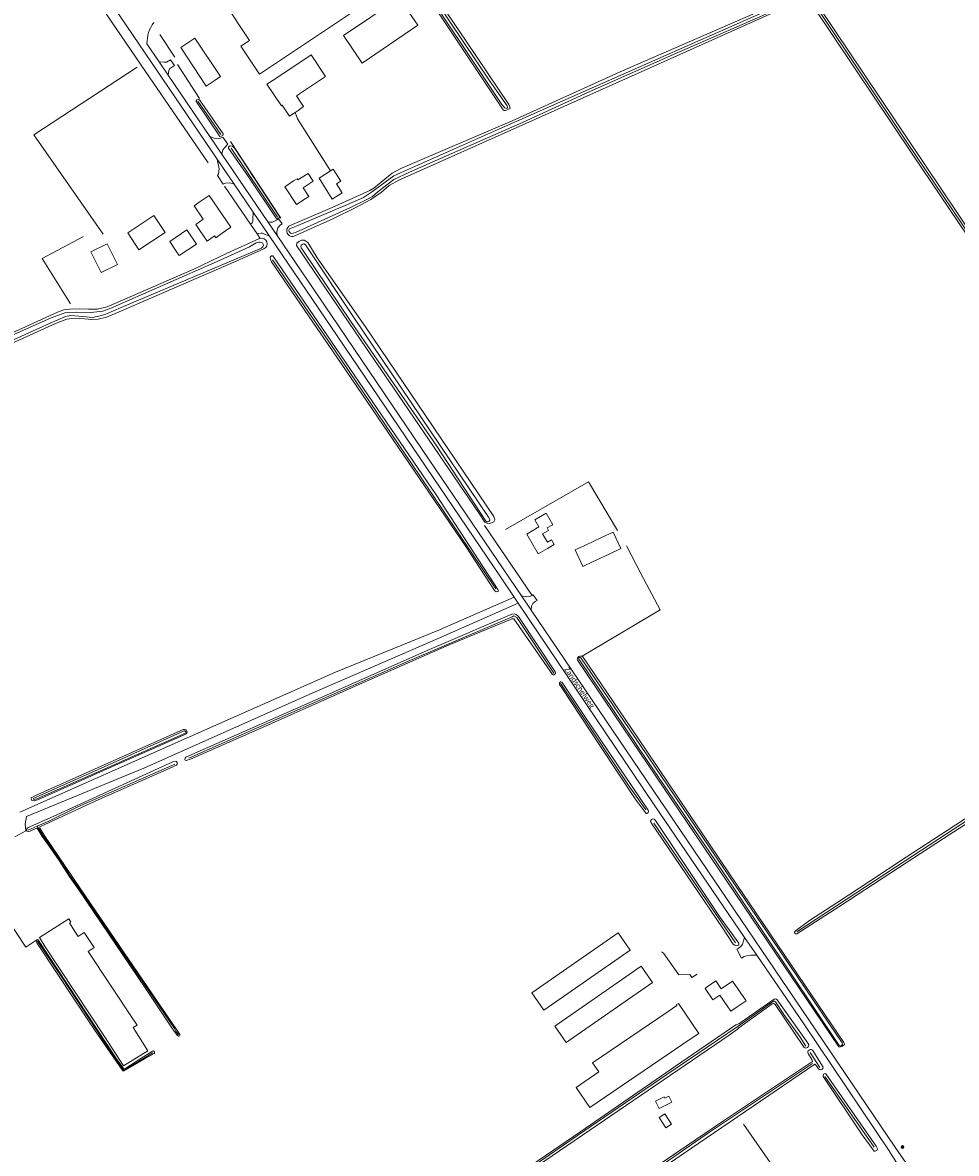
# Model space of a CAD drawing. Extents: x 177628 to 188968, y 384226 to 390673.
# Tile 368 of 393: x 185808 to 186249, y 388296 to 388829. Entities that reach past the tile are written whole.
import ezdxf

# ---------------------------------------------------------------- set-up
doc = ezdxf.new("R2010")
doc.units = 0
for name, color, linetype, lineweight in [('2901', 253, 'Continuous', 13), ('B-BP-BOOM-GD', 253, 'Continuous', 13), ('B-VH-OVRG-GD', 8, 'Continuous', 13), ('B01_D', 14, 'Continuous', 9), ('B01_F', 14, 'Continuous', 9), ('B01_T', 14, 'Continuous', 9), ('B02_F', 14, 'Continuous', 9), ('B02_T', 14, 'Continuous', 9), ('B11_F', 14, 'Continuous', 9), ('B11_S', 14, 'Continuous', 9), ('B14_F', 14, 'Continuous', 9), ('T02_F', 253, 'RASTER', 9), ('T03_F', 253, 'Continuous', 9), ('T03_T', 253, 'Continuous', 9), ('T04_F', 253, 'HAAG', 9), ('T04_T', 253, 'HAAG', 9), ('T07_F', 253, 'Continuous', 9), ('T09_F', 253, 'Continuous', 9), ('T09_T', 253, 'Continuous', 9), ('T22_F', 253, 'Continuous', 9), ('V00_F', 8, 'Continuous', 9), ('V00_T', 8, 'Continuous', 9), ('V06_F', 8, 'Continuous', 9), ('V06_T', 8, 'Continuous', 9), ('W01_F', 253, 'Continuous', 9), ('Z06', 7, 'Continuous', 9)]:
    doc.layers.add(name, color=color, linetype=linetype, lineweight=lineweight)
doc.styles.add('Legend', font='calibri.ttf')
doc.linetypes.add('HAAG', pattern='A,4,-1,[5,TOPOCAD.SHX,S=0.35,R=0,X=-0.35,Y=-0.35],-1', length=6)
doc.linetypes.add('RASTER', pattern='A,4,-1,[4,TOPOCAD.SHX,S=0.5,R=0,X=-0.5,Y=0],-1', length=6)

# ---------------------------------------------------------------- blocks, each defined once
blk = doc.blocks.new('2901_2901', base_point=(177628.113717, 385871.174588))
at = {"layer": '2901'}
for radius in [0.675, 0.45, 0.225]:
    blk.add_circle((177628.113717, 385871.174588), radius, dxfattribs=at)

msp = doc.modelspace()

# ---------------------------------------------------------------- linework, layer by layer
at = {"layer": 'B-VH-OVRG-GD', "flags": 128}
for points in [[(186219.492, 388298.84), (186231.615, 388281.315), (186247.584, 388257.662), (186251.329, 388252.067), (186251.61, 388251.647)], [(186248.544, 388249.565), (186248.224, 388250.028), (186240.03, 388261.869), (186227.883, 388279.744), (186217.076, 388296.334)]]:
    msp.add_lwpolyline(points, dxfattribs=at)
at = {"layer": 'B01_D', "linetype": 'Continuous'}
for points in [[(185927.697, 388802.564), (185923.533, 388799.796), (185930.306, 388789.607), (185930.671, 388789.856), (185934.094, 388784.705), (185936.79, 388786.497)], [(185936.79, 388786.497), (185938.258, 388787.472)], [(186131.036, 388374.179), (186135.162, 388377.003), (186137.705, 388373.289), (186142.971, 388376.894), (186149.362, 388367.56), (186145.236, 388364.735)]]:
    msp.add_lwpolyline(points, dxfattribs=at)
at = {"layer": 'B01_F', "linetype": 'Continuous'}
for points in [[(185882.869, 388817.122), (185889.567, 388821.57)], [(185937.71, 388755.258), (185936.084, 388754.188)], [(185943.224, 388746.883), (185941.594, 388745.809)]]:
    msp.add_lwpolyline(points, dxfattribs=at)
at = {"layer": 'B01_T', "linetype": 'Continuous'}
for points in [[(185889.567, 388821.57), (185901.642, 388803.386), (185899.089, 388801.692)], [(185882.869, 388817.122), (185894.939, 388798.939), (185899.089, 388801.692)], [(185939.204, 388791.667), (185937.444, 388794.326), (185951.144, 388803.395), (185944.388, 388813.602), (185927.697, 388802.564)], [(185938.258, 388787.472), (185940.806, 388789.247), (185939.204, 388791.667)], [(185936.084, 388754.188), (185931.909, 388751.439), (185937.424, 388743.062), (185941.594, 388745.809)], [(185902.354, 388729.503), (185906.482, 388732.34), (185896.221, 388747.274), (185892.102, 388744.444)], [(185891.908, 388730.795), (185889.932, 388733.711), (185893.459, 388736.101), (185889.172, 388742.429), (185892.102, 388744.444)], [(185902.354, 388729.503), (185899.353, 388727.439), (185898.804, 388728.249)], [(186048.867, 388589.322), (186045.957, 388587.599), (186051.409, 388578.404), (186055.701, 388580.948)], [(186055.701, 388580.948), (186058.887, 388582.829), (186057.612, 388584.98), (186055.753, 388583.878), (186053.383, 388587.877)], [(186145.236, 388364.735), (186142.266, 388362.701), (186137.011, 388370.374), (186133.724, 388368.123), (186130.046, 388373.501), (186131.036, 388374.179)]]:
    msp.add_lwpolyline(points, dxfattribs=at)
at = {"layer": 'B02_F', "linetype": 'Continuous'}
for points in [[(185953.488, 388758.97), (185948.073, 388755.529), (185954.332, 388745.682), (185958.954, 388748.619)], [(185954.783, 388759.793), (185953.488, 388758.97)]]:
    msp.add_lwpolyline(points, dxfattribs=at)
at = {"layer": 'B02_T', "linetype": 'Continuous'}
for points in [[(185943.297, 388864.608), (185963.837, 388833.818), (185919.985, 388804.602), (185911.244, 388817.67), (185915.357, 388820.411), (185903.496, 388838.144), (185943.297, 388864.608)], [(185881.093, 388720.574), (185882.109, 388719.049), (185890.253, 388724.464), (185885.805, 388731.138), (185877.667, 388725.714), (185880.148, 388721.992)], [(186081.181, 388586.059), (186073.294, 388582.341)], [(186073.294, 388582.341), (186068.774, 388580.211), (186072.422, 388572.47), (186076.941, 388574.601)], [(186076.941, 388574.601), (186084.804, 388578.306)], [(185832.997, 388400.342), (185830.448, 388404.404), (185831.055, 388404.785), (185830.13, 388406.259), (185816.282, 388397.567), (185819.047, 388393.162)], [(185834.56, 388397.99), (185832.997, 388400.342)], [(185819.047, 388393.162), (185846.876, 388350.772)], [(185860.33, 388359.178), (185839.248, 388390.93)], [(186122.953, 388349.488), (186127.089, 388352.298), (186117.486, 388366.435), (186116.477, 388365.749), (186116.73, 388365.377), (186112.594, 388362.567)]]:
    msp.add_lwpolyline(points, dxfattribs=at)
at = {"layer": 'B11_F', "linetype": 'Continuous'}
msp.add_lwpolyline([(186048.867, 388589.322), (186051.737, 388591.119), (186049.739, 388594.433), (186055.124, 388597.494), (186058.344, 388592.03), (186055.563, 388590.61), (186056.211, 388589.371), (186053.383, 388587.877)], dxfattribs=at)
at = {"layer": 'B11_S', "linetype": 'Continuous'}
for points in [[(185943.224, 388746.883), (185940.536, 388750.966), (185945.3, 388754.102), (185942.875, 388757.785), (185938.111, 388754.649), (185937.71, 388755.258)], [(185891.908, 388730.795), (185895.26, 388725.848), (185898.804, 388728.249)]]:
    msp.add_lwpolyline(points, dxfattribs=at)
at = {"layer": 'B14_F', "linetype": 'Continuous'}
for points in [[(185959.593, 388822.699), (185968.41, 388809.764), (185994.637, 388827.641), (185985.82, 388840.576), (185959.593, 388822.699)], [(185958.954, 388748.619), (185956.293, 388752.806), (185958.381, 388754.133), (185954.783, 388759.793)], [(185857.881, 388729.764), (185863.198, 388721.755), (185875.519, 388729.934), (185870.202, 388737.943), (185857.881, 388729.764)], [(185845.434, 388710.968), (185853.089, 388714.769), (185848.228, 388724.557), (185840.518, 388720.728), (185845.434, 388710.968)], [(185880.148, 388721.992), (185881.093, 388720.574)], [(186086.716, 388588.621), (186081.181, 388586.059)], [(186084.804, 388578.306), (186090.347, 388580.918), (186086.716, 388588.621)], [(185839.248, 388390.93), (185842.025, 388392.774), (185837.338, 388399.834), (185834.56, 388397.99)], [(186048.37, 388371.348), (186054.023, 388363.222), (186094.794, 388391.584), (186089.141, 388399.71), (186048.37, 388371.348)], [(186059.198, 388355.668), (186064.587, 388347.937), (186105.299, 388376.317), (186099.91, 388384.048), (186059.198, 388355.668)], [(186112.594, 388362.567), (186077.008, 388338.39), (186079.922, 388334.101), (186069.243, 388326.846), (186075.68, 388317.371), (186122.953, 388349.488)], [(185846.876, 388350.772), (185855.974, 388336.913), (185867.346, 388344.019), (185860.487, 388354.997), (185862.338, 388356.153), (185860.33, 388359.178)], [(186110.795, 388322.36), (186106.724, 388320.347)], [(186114.38, 388319.914), (186108.472, 388316.909), (186106.724, 388320.347)], [(186110.795, 388322.36), (186111.13, 388321.701), (186112.99, 388322.647), (186114.38, 388319.914)], [(186108.426, 388312.685), (186111.154, 388314.372), (186114.217, 388309.417), (186111.489, 388307.73), (186108.426, 388312.685)]]:
    msp.add_lwpolyline(points, dxfattribs=at)
at = {"layer": 'T02_F', "linetype": 'RASTER'}
for points in [[(185862.275, 388807.833), (185813.61, 388775.871), (185846.331, 388729.104)], [(185830.988, 388696.323), (185817.49, 388717.673), (185837.062, 388727.995)]]:
    msp.add_lwpolyline(points, dxfattribs=at)
at = {"layer": 'T03_F', "linetype": 'Continuous'}
for points in [[(185953.488, 388758.97), (185937.879, 388783.459), (185936.79, 388786.497)], [(186035.945, 388589.865), (186075.045, 388612.329), (186088.759, 388589.444)], [(186093.074, 388582.102), (186099.706, 388569.159), (186108.877, 388551.982), (186072.166, 388530.211)], [(185800.109, 388407.687), (185809.926, 388392.912), (185815.074, 388396.316)]]:
    msp.add_lwpolyline(points, dxfattribs=at)
at = {"layer": 'T03_T', "linetype": 'Continuous'}
msp.add_lwpolyline([(186026.116, 388591.732), (186048.495, 388558.763)], dxfattribs=at)
at = {"layer": 'T04_F', "linetype": 'HAAG'}
for points in [[(185891.781, 388793.014), (185881.348, 388809.032)], [(186126.276, 388380.27), (186123.746, 388378.682), (186122.817, 388380.105), (186117.629, 388379.893), (186110.45, 388390.068), (186109.441, 388390.704)], [(186148.221, 388309.471), (186178.251, 388266.097)]]:
    msp.add_lwpolyline(points, dxfattribs=at)
at = {"layer": 'T04_T', "linetype": 'HAAG'}
for points in [[(185880.136, 388812.621), (185873.001, 388823.212)], [(185930.132, 388736.666), (185906.378, 388772.839)], [(185903.567, 388751.729), (185915.756, 388733.817)], [(185918.869, 388729.242), (185920.315, 388727.117)]]:
    msp.add_lwpolyline(points, dxfattribs=at)
at = {"layer": 'T07_F', "linetype": 'Continuous'}
for points in [[(185895.758, 388762.74), (185864.207, 388808.721), (185840.274, 388843.987)], [(186298.498, 388663.664), (186225.085, 388772.445), (186182.344, 388836.484)], [(185890.874, 388791.839), (185901.837, 388776.075)], [(185906.583, 388769.574), (185928.561, 388737.168)], [(186031.414, 388561.814), (185995.534, 388615.17), (185955.718, 388674.047), (185926.084, 388717.065)], [(186058.683, 388522.192), (186041.271, 388548.402), (186039.848, 388549.103), (186039.117, 388548.74), (185990.824, 388528.15), (185935.226, 388503.603), (185886.664, 388482.052)], [(186062.023, 388517.164), (186061.85, 388517.424)], [(186102.157, 388457.663), (186093.846, 388469.456), (186069.707, 388505.597), (186062.023, 388517.164)], [(185880.026, 388479.252), (185834.386, 388459.153), (185820.642, 388452.328), (185815.235, 388449.965)], [(186279.512, 388469.745), (186262.402, 388458.541), (186224.398, 388433.702), (186173.233, 388400.142)], [(185815.235, 388449.965), (185810.917, 388448.078)], [(185817.927, 388445.579), (185815.235, 388449.965)], [(186144.324, 388394.992), (186105.919, 388451.468)], [(185835.21, 388420.241), (185830.643, 388426.784), (185825.461, 388434.897), (185820.052, 388442.653), (185817.927, 388445.579)], [(185880.369, 388353.721), (185879.948, 388354.544), (185835.21, 388420.241)], [(185852.614, 388339.569), (185827.087, 388378.257), (185815.393, 388395.764)], [(186145.59, 388355.615), (186162.231, 388367.485)], [(186177.612, 388346.215), (186174.815, 388350.443), (186167.198, 388361.229), (186163.226, 388367.208)], [(185880.534, 388353.397), (185880.369, 388353.721)], [(185880.534, 388353.397), (185881.758, 388351.605)], [(185983.624, 388139.888), (185969.855, 388160.403), (185938.261, 388207.338), (185936.112, 388211.576), (185936.592, 388211.954), (185958.029, 388227.204), (186026.23, 388273.89), (186069.889, 388304.093), (186111.996, 388332.865), (186145.59, 388355.615)], [(185852.614, 388339.569), (185855.582, 388335.279), (185855.75, 388335.123), (185856.143, 388335.101), (185856.468, 388335.165), (185869.754, 388343.192)], [(186184.207, 388336.248), (186179.513, 388343.342)], [(186083.334, 388271.843), (186132.187, 388305.682), (186180.648, 388338.044)], [(186209.798, 388298.571), (186186.575, 388331.952)]]:
    msp.add_lwpolyline(points, dxfattribs=at)
msp.add_arc((186162.562, 388366.749), 0.807, 34.65196, 114.23449, dxfattribs=at)
at = {"layer": 'T09_F', "linetype": 'Continuous'}
for points in [[(186017.405, 388820.03), (186037.476, 388790.269), (186038.037, 388789.068), (186038.191, 388788.348), (186037.564, 388787.993), (186035.916, 388787.345), (186035.399, 388787.408), (186034.915, 388787.791), (185991.439, 388853.011), (185983.443, 388863.723), (185983.746, 388864.901), (185984.503, 388865.499), (185985.1, 388865.656), (185985.981, 388865.337), (185988.87, 388862.419), (186017.405, 388820.03)], [(186204.224, 388855.428), (186090.084, 388805.606), (186039.07, 388782.611), (185986.707, 388760.022), (185982.547, 388757.833), (185973.913, 388750.87), (185971.955, 388749.711), (185954.275, 388741.751)], [(185954.534, 388736.28), (185965.477, 388741.627), (185972.446, 388745.372), (185977.555, 388748.919), (185981.147, 388752.061), (185985.613, 388754.637), (186045.498, 388781.352), (186177.003, 388840.328)], [(186296.124, 388665.513), (186227.967, 388766.581), (186181.342, 388836.059), (186181.038, 388836.71), (186181.251, 388837.297), (186181.905, 388837.725), (186182.475, 388837.809), (186182.936, 388837.475), (186183.27, 388837.022), (186183.838, 388836.068), (186248.774, 388739.42), (186297.364, 388666.653), (186298.659, 388665.186), (186299.031, 388665.067)], [(185890.249, 388791.425), (185890.147, 388791.666), (185890.167, 388791.924)], [(185891.678, 388792.371), (185902.819, 388776.344), (185902.836, 388776.047), (185902.703, 388775.68), (185901.875, 388775.232), (185901.281, 388775.199), (185890.249, 388791.425)], [(185891.031, 388792.621), (185891.236, 388792.585), (185891.678, 388792.371)], [(185914.815, 388756.161), (185905.41, 388769.629), (185905.426, 388770.246), (185906.156, 388770.771), (185907.238, 388770.545), (185908.346, 388769.478), (185929.3, 388737.568), (185929.357, 388736.924), (185928.8, 388736.42), (185928.303, 388736.31), (185927.815, 388736.57), (185914.815, 388756.161)], [(185983.219, 388656.633), (185970.203, 388675.608), (185937.496, 388723.789), (185937.672, 388724.847), (185938.559, 388725.689), (185939.783, 388726.2), (185941.118, 388726.214), (185941.826, 388725.875), (185942.821, 388725.181), (185947.203, 388718.023), (185970.016, 388685.398), (186030.546, 388595.958), (186030.997, 388594.34), (186030.431, 388593.465), (186028.583, 388592.723), (186027.201, 388592.809), (186026.203, 388593.379), (186023.567, 388597.451), (185983.219, 388656.633)], [(185386.946, 388498.63), (185413.599, 388510.709), (185450.602, 388527.073), (185496.907, 388547.602), (185555.395, 388572.774), (185593.508, 388589.538), (185628.876, 388605.14), (185682.223, 388629.016), (185808.001, 388684.636), (185824.808, 388692.329), (185827.733, 388693.429), (185830.394, 388693.744), (185834.989, 388693.913), (185839.402, 388693.74), (185843.694, 388693.809), (185848.272, 388694.824), (185889.027, 388712.649), (185904.775, 388720.218)], [(186017.326, 388581.856), (186030.712, 388561.147), (186031.602, 388560.476), (186032.176, 388560.602), (186032.622, 388560.823), (186032.402, 388561.588), (186003.314, 388606.23), (185926.345, 388718.943), (185925.644, 388718.913), (185924.973, 388718.183), (185925.13, 388717.386), (185925.668, 388715.983), (185958.537, 388668.051), (186017.326, 388581.856)], [(185909.065, 388716.371), (185854.994, 388692.94), (185847.893, 388690.017), (185843.981, 388688.98), (185840.897, 388688.807), (185837.472, 388689.219), (185832.838, 388689.534), (185829.109, 388689.041), (185823.884, 388686.999), (185794.668, 388673.799), (185736.399, 388647.981), (185701.858, 388632.84), (185661.587, 388614.954), (185623.453, 388597.929), (185586.067, 388581.324), (185546.905, 388564.141), (185511.173, 388548.056), (185474.896, 388532.053), (185429.943, 388511.943), (185391.255, 388494.84)], [(186059.378, 388522.82), (186042.069, 388548.827), (186041.047, 388549.821), (186039.976, 388550.101), (186038.984, 388549.973), (185999.04, 388532.855), (185946.273, 388509.45), (185885.256, 388482.476), (185884.963, 388482.006), (185884.783, 388481.632), (185884.977, 388481.16), (185885.496, 388481.013), (185887.545, 388481.544), (185924.318, 388497.695), (185965.077, 388515.949), (186009.465, 388535.557), (186038.396, 388547.465), (186039.023, 388547.667), (186039.384, 388547.75), (186039.938, 388547.76), (186058.149, 388521.487)], [(186069.836, 388528.326), (186095.325, 388490.517), (186193.024, 388345.958), (186193.438, 388345.725), (186194.812, 388346.306), (186195.72, 388346.974), (186195.729, 388347.345), (186195.449, 388347.945), (186186.434, 388361.23), (186141.602, 388427.523), (186098.344, 388491.624)], [(186098.344, 388491.624), (186072.392, 388529.878)], [(186058.149, 388521.487), (186058.457, 388521.33), (186058.852, 388521.395), (186059.249, 388521.632), (186059.509, 388521.974), (186059.529, 388522.369), (186059.378, 388522.82)], [(186061.459, 388516.71), (186061.358, 388516.986), (186061.378, 388517.329), (186061.415, 388517.587), (186061.502, 388517.775), (186061.761, 388518.013), (186062.122, 388518.045), (186062.568, 388517.938), (186062.752, 388517.75)], [(186061.459, 388516.71), (186062.179, 388515.672), (186080.436, 388488.011), (186097.136, 388462.839), (186102.337, 388455.9), (186102.662, 388455.899), (186103.232, 388456.385), (186103.347, 388456.97), (186103.203, 388457.588), (186073.08, 388502.231), (186062.752, 388517.75)], [(185846.467, 388476.25), (185815.819, 388462.541), (185813.842, 388461.877), (185812.76, 388462.135), (185812.412, 388462.837), (185812.413, 388463.315), (185812.924, 388463.727), (185814.136, 388464.329), (185883.978, 388495.514), (185884.648, 388495.608), (185885.475, 388495.383), (185885.95, 388494.267), (185885.534, 388493.504), (185846.467, 388476.25)], [(185814.96, 388449.023), (185811.965, 388447.635), (185810.984, 388447.485), (185810.528, 388447.639), (185810.292, 388447.859), (185810.243, 388448.383), (185810.617, 388449.16), (185822.733, 388454.586), (185879.474, 388480.443), (185880.252, 388480.576), (185880.81, 388480.473), (185881.247, 388479.931), (185881.246, 388479.255), (185880.906, 388478.749), (185877.42, 388477.187), (185842.595, 388461.833)], [(186172.44, 388400.479), (186179.338, 388405.463), (186192.166, 388413.816), (186208.211, 388424.294), (186224.848, 388435.396), (186244.108, 388447.925), (186269.173, 388464.302), (186279.043, 388470.676)], [(186280.179, 388468.828), (186267.202, 388460.144), (186242.36, 388444.172), (186217.591, 388428.015), (186193.043, 388411.895), (186173.347, 388399.193)], [(185842.595, 388461.833), (185816.434, 388449.706)], [(186138.208, 388401.993), (186143.328, 388394.331), (186144.039, 388393.814), (186144.342, 388393.671), (186144.973, 388393.596), (186145.268, 388393.649), (186145.898, 388393.933), (186145.905, 388394.892), (186136.771, 388407.405), (186106.644, 388452.686), (186106.048, 388453.215), (186105.453, 388453.386), (186104.823, 388453.103), (186104.272, 388452.377), (186104.675, 388451.482), (186123.962, 388423.128), (186138.208, 388401.993)], [(185817.186, 388445.803), (185815.401, 388448.707)], [(185818.557, 388445.665), (185816.505, 388449.075)], [(185834.807, 388419.997), (185830.29, 388426.403), (185825.613, 388433.754), (185820.54, 388440.973), (185817.269, 388445.562), (185817.186, 388445.803)], [(185818.557, 388445.665), (185835.564, 388420.454)], [(185880.829, 388354.08), (185835.564, 388420.454)], [(185834.807, 388419.997), (185866.106, 388373.765), (185878.748, 388354.937), (185879.817, 388353.289)], [(185815.074, 388396.316), (185814.903, 388395.556), (185815.121, 388395.031), (185842.238, 388354.022), (185852.392, 388339.149)], [(185852.928, 388339.881), (185815.565, 388396.602), (185815.074, 388396.316)], [(186145.968, 388356.777), (186162.545, 388368.414)], [(186164.016, 388368.105), (186177.904, 388348.656), (186178.909, 388347.09)], [(186161.727, 388366.276), (186145.991, 388354.918)], [(186176.678, 388345.584), (186163.014, 388365.908)], [(185963.861, 388167.237), (185937.992, 388206.503), (185935.163, 388211.166), (185935.018, 388211.67), (185935.062, 388211.934), (185935.782, 388212.501), (186000.804, 388257.758), (186071.43, 388306.103), (186116.073, 388336.83), (186144.487, 388356.274), (186145.968, 388356.777)], [(185881.151, 388353.607), (185882.493, 388351.711), (185882.507, 388351.489), (185882.366, 388351.149), (185882.057, 388351), (185881.75, 388350.986), (185881.36, 388351.248), (185879.817, 388353.289)], [(185881.151, 388353.607), (185880.829, 388354.08)], [(186145.991, 388354.918), (186145.368, 388354.313), (186141.466, 388351.419), (185999.14, 388254.408), (185947.882, 388219.406), (185937.395, 388212.17), (185937.074, 388211.619), (185936.918, 388211.061), (185937.269, 388209.918), (185967.143, 388165.542), (185984.593, 388139.89)], [(185852.928, 388339.881), (185855.528, 388336.21), (185855.846, 388335.711), (185856.032, 388335.572), (185856.203, 388335.553), (185856.993, 388335.936), (185864.121, 388340.472), (185869.529, 388343.864), (185869.889, 388343.996), (185870.213, 388343.907), (185870.465, 388343.613), (185870.581, 388343.321), (185870.543, 388343.032), (185870.353, 388342.863), (185865.795, 388340.292), (185856.108, 388334.559), (185855.834, 388334.562), (185855.58, 388334.702), (185855.478, 388334.772), (185855.209, 388335.048), (185852.392, 388339.149)], [(186180.688, 388339.054), (186180.433, 388340.014), (186178.572, 388342.75)], [(186180.794, 388344.15), (186185.448, 388336.892)], [(186108.892, 388288.068), (186083.278, 388270.534), (186082.571, 388270.297), (186082.277, 388270.409), (186082.003, 388271.017), (186081.713, 388272.025), (186082.065, 388272.509), (186138.781, 388311.103), (186180.688, 388339.054)], [(186181.712, 388337.699), (186108.892, 388288.068)], [(186183.504, 388335.643), (186182.455, 388337.209)], [(186204.157, 388304.4), (186209.686, 388296.804), (186210.214, 388296.716), (186210.958, 388297.051), (186211.255, 388297.835), (186210.775, 388299.083), (186186.954, 388333.252), (186186.63, 388333.432), (186186.224, 388333.249), (186185.848, 388332.999), (186185.74, 388331.975), (186204.157, 388304.4)]]:
    msp.add_lwpolyline(points, dxfattribs=at)
for centre, radius, start, end in [((185891.394, 388791.287), 1.383, 105.23307, 152.55407), ((185814.659, 388448.137), 0.936, 37.53248, 71.22029), ((186162.141, 388365.29), 1.07, 35.303, 112.78269), ((186181.344, 388336.333), 1.414, 38.25624, 74.93497)]:
    msp.add_arc(centre, radius, start, end, dxfattribs=at)
at = {"layer": 'T09_F', "linetype": 'Continuous', "extrusion": (0, 0, -1)}
for centre, radius, start, end in [((-186071.423, 388528.593), 1.609, 350.43972, 127.02814), ((-185817.089, 388449.46), 0.699, 326.58671, 20.57347), ((-186173.079, 388399.967), 0.819, 250.86963, 38.74067), ((-186163.056, 388367.191), 1.326, 67.33158, 136.39469), ((-186177.476, 388346.808), 1.461, 168.86118, 303.09748), ((-186179.764, 388343.321), 1.322, 334.41371, 141.15926), ((-186184.493, 388336.241), 1.156, 145.70023, 328.85912)]:
    msp.add_arc(centre, radius, start, end, dxfattribs=at)
at = {"layer": 'T09_T', "linetype": 'Continuous'}
for points in [[(185954.275, 388741.751), (185934.448, 388733.177)], [(185936.612, 388728.254), (185954.534, 388736.28)], [(185904.775, 388720.218), (185919.97, 388726.991), (185920.315, 388727.117)], [(185909.065, 388716.371), (185922.112, 388722.181)]]:
    msp.add_lwpolyline(points, dxfattribs=at)
for centre, radius, start, end in [((185935.515, 388730.709), 2.689, 113.37183, 294.08581), ((185921.04, 388724.586), 2.633, 294.03222, 105.97686)]:
    msp.add_arc(centre, radius, start, end, dxfattribs=at)
at = {"layer": 'T22_F', "linetype": 'Continuous'}
for points in [[(185879.905, 388808.656), (185878.085, 388811.341)], [(185902.793, 388774.891), (185905.092, 388771.5)], [(185902.939, 388752.652), (185900.271, 388756.79)], [(185930.613, 388733.946), (185928.986, 388736.336)], [(185915.756, 388733.817), (185918.869, 388729.242)], [(186049.022, 388559.024), (186050.821, 388556.369)], [(185809.864, 388447.714), (185804.692, 388444.979)], [(186147.277, 388387.787), (186144.943, 388391.916)]]:
    msp.add_lwpolyline(points, dxfattribs=at)
at = {"layer": 'V00_F', "linetype": 'Continuous'}
for points in [[(185872.703, 388810.426), (185874.919, 388810.133), (185876.136, 388810.125), (185878.085, 388811.341)], [(185876.999, 388804.088), (185877.197, 388806.26), (185877.639, 388807.044), (185879.905, 388808.656)], [(185896.665, 388775.076), (185898.708, 388774.414), (185900.782, 388774.055), (185902.793, 388774.891)], [(185902.308, 388766.751), (185902.784, 388768.822), (185903.513, 388769.856), (185905.092, 388771.5)], [(185900.035, 388764.427), (185901.06, 388759.941), (185900.757, 388757.57), (185900.271, 388756.79)], [(185908.025, 388752.644), (185906.026, 388753.316), (185903.913, 388753.1), (185902.939, 388752.652)], [(185917.039, 388739.404), (185916.908, 388736.198), (185916.794, 388735.141), (185916.472, 388734.474), (185915.756, 388733.817)], [(185923.907, 388734.968), (185924.931, 388734.754), (185926.174, 388734.815), (185927.975, 388735.657), (185928.986, 388736.336)], [(185919.603, 388729.473), (185918.869, 388729.242)], [(185924.668, 388728.2), (185922.103, 388729.242), (185921.366, 388729.565), (185920.732, 388729.641), (185919.603, 388729.473)], [(185928.321, 388728.482), (185928.114, 388730.407), (185928.603, 388732.08), (185929.857, 388733.475), (185930.613, 388733.946)], [(186048.495, 388558.763), (186049.022, 388559.024)], [(186043.526, 388558.609), (186045.992, 388558.159), (186047.438, 388558.241), (186048.495, 388558.763)], [(186048.093, 388551.869), (186048.212, 388553.646), (186048.825, 388555.002), (186050.03, 388555.98), (186050.821, 388556.369)], [(186148.674, 388397.559), (186147.632, 388394.289), (186146.871, 388393.223), (186145.593, 388392.33), (186144.943, 388391.916)], [(186154.423, 388389.141), (186151.598, 388389.114), (186149.564, 388388.879), (186148.53, 388388.537), (186147.277, 388387.787)]]:
    msp.add_lwpolyline(points, dxfattribs=at)
at = {"layer": 'V00_F', "linetype": 'Continuous', "extrusion": (0, 0, -1)}
msp.add_arc((-185882.755, 388819.187), 15.798, 358.96051, 37.70192, dxfattribs=at)
at = {"layer": 'V00_T', "linetype": 'Continuous'}
for points in [[(185900.035, 388764.427), (185806.245, 388902.833)], [(185866.959, 388818.9), (185872.703, 388810.426)], [(185872.703, 388810.426), (185876.999, 388804.088)], [(185876.999, 388804.088), (185896.665, 388775.076)], [(185896.665, 388775.076), (185902.308, 388766.751)], [(185900.035, 388764.427), (185908.025, 388752.644)], [(185902.308, 388766.751), (185923.907, 388734.968)], [(185908.025, 388752.644), (185917.039, 388739.404)], [(185917.039, 388739.404), (185924.668, 388728.2)], [(185923.907, 388734.968), (185928.321, 388728.482)], [(185924.668, 388728.2), (185950.696, 388689.971), (186033.565, 388567.591), (186040.088, 388557.906)], [(185928.321, 388728.482), (185953.975, 388690.78), (186000, 388622.691), (186043.526, 388558.609)], [(186040.088, 388557.906), (186042.009, 388555.054)], [(186042.009, 388555.054), (186106.025, 388460.001), (186148.674, 388397.559)], [(186043.526, 388558.609), (186048.093, 388551.869)], [(186048.093, 388551.869), (186178.994, 388358.66), (186219.42, 388298.765)], [(186148.674, 388397.559), (186154.423, 388389.141)], [(186154.423, 388389.141), (186176.526, 388356.781), (186217.211, 388296.474)]]:
    msp.add_lwpolyline(points, dxfattribs=at)
at = {"layer": 'V06_F', "linetype": 'Continuous'}
for points in [[(185806.99, 388456.54), (185886.991, 388492.144), (185955.837, 388522.607), (186004.86, 388542.58)], [(186004.2, 388538.52), (185943.708, 388512.272), (185865.441, 388477.33), (185810.192, 388454.518), (185809.541, 388451.04), (185809.864, 388447.714)]]:
    msp.add_lwpolyline(points, dxfattribs=at)
at = {"layer": 'V06_T', "linetype": 'Continuous'}
for points in [[(186042.009, 388555.054), (186004.2, 388538.52)], [(186040.088, 388557.906), (186004.86, 388542.58)]]:
    msp.add_lwpolyline(points, dxfattribs=at)
at = {"layer": 'W01_F', "linetype": 'Continuous'}
for points in [[(185987.888, 388861.71), (185985.277, 388864.818), (185984.957, 388864.851), (185984.6, 388864.44), (185984.787, 388864.04), (185985.452, 388863.01), (185991.31, 388854.651), (186034.265, 388790.286), (186035.654, 388788.619), (186036.362, 388788.279), (186036.989, 388788.633), (186036.975, 388789.053), (186036.718, 388789.604), (186028.625, 388801.307), (186003.133, 388839.143), (185987.888, 388861.71)], [(185961.457, 388743.155), (185969.079, 388746.414), (185972.825, 388748.836), (185983.284, 388756.591), (185986.486, 388758.088), (186033.188, 388778.701), (186122.722, 388818.422), (186201.901, 388853.425)], [(186163.433, 388834.893), (186117.939, 388815.089), (186075.334, 388796.147), (186043.994, 388781.801), (186015.969, 388769.493), (185990.694, 388758.347), (185983.385, 388754.809), (185980.69, 388752.878), (185975.948, 388749.198), (185973.293, 388746.92), (185970.535, 388745.387), (185962.849, 388741.611), (185937.013, 388729.838), (185935.869, 388729.547), (185934.928, 388729.473), (185934.467, 388729.807), (185934.013, 388730.387), (185933.759, 388731.061), (185934.096, 388731.645), (185938.092, 388733.269), (185961.457, 388743.155)], [(185790.973, 388673.507), (185821.303, 388687.217), (185828.542, 388690.255), (185831.059, 388690.79), (185836.792, 388690.296), (185841.25, 388689.806), (185844.915, 388690.593), (185847.625, 388691.382), (185854.832, 388694.484), (185920.939, 388722.462), (185921.578, 388723.097), (185921.834, 388723.702), (185921.74, 388724.371), (185921.424, 388725.009), (185920.31, 388725.33), (185919.673, 388725.332), (185918.429, 388724.953), (185917.664, 388724.573), (185915.303, 388723.082), (185901.525, 388716.877), (185874.258, 388704.847)], [(185982.382, 388663.309), (185964.475, 388689.875), (185941.705, 388724.105), (185941.098, 388724.492), (185940.677, 388724.478), (185940.077, 388724.198), (185939.65, 388723.937), (185939.51, 388723.323), (185939.667, 388722.726), (185939.925, 388722.176), (185940.426, 388721.495), (185963.423, 388687.432), (186003.597, 388629.144), (186026.685, 388593.843), (186027.146, 388593.509), (186027.64, 388593.496), (186028.29, 388593.8), (186028.573, 388594.238), (186028.533, 388594.585), (186028.018, 388595.685), (185982.382, 388663.309)], [(185874.258, 388704.847), (185849.957, 388694.21), (185846.227, 388692.755), (185840.428, 388692.102), (185833.835, 388692.407), (185828.738, 388692.102), (185821.755, 388689.668), (185754.464, 388659.591)], [(186170.031, 388384.29), (186188.315, 388357.047), (186194.644, 388347.811), (186194.848, 388347.114), (186194.515, 388346.653), (186193.888, 388346.299), (186193.301, 388346.512), (186134.984, 388433.695), (186103.006, 388480.449), (186071.001, 388528.044), (186070.494, 388528.79)], [(186071.516, 388529.401), (186099.671, 388487.975), (186138.557, 388430.487), (186170.031, 388384.29)], [(185816.204, 388464.335), (185813.302, 388462.974), (185813.524, 388462.686), (185813.842, 388462.526), (185815.086, 388462.905), (185851.091, 388478.797), (185885.374, 388493.994), (185885.216, 388494.472), (185884.835, 388494.919), (185884.517, 388494.92), (185852.752, 388480.577), (185816.204, 388464.335)]]:
    msp.add_lwpolyline(points, dxfattribs=at)
at = {"layer": 'W01_F', "linetype": 'Continuous', "extrusion": (0, 0, -1)}
msp.add_arc((-186071.08, 388528.97), 0.613, 342.95778, 135.29626, dxfattribs=at)

# ---------------------------------------------------------------- block references
at = {"layer": 'B-BP-BOOM-GD'}
msp.add_blockref('2901_2901', (186223.1, 388298.696, 28.076), dxfattribs=at)

# ---------------------------------------------------------------- texts
at = {"layer": 'Z06', "linetype": 'Continuous', "style": 'Legend'}
msp.add_text('Zandschelweg', height=2.5, rotation=304.07161, dxfattribs=at).set_placement((186063.592, 388523.887))

doc.saveas('drawing.dxf')
